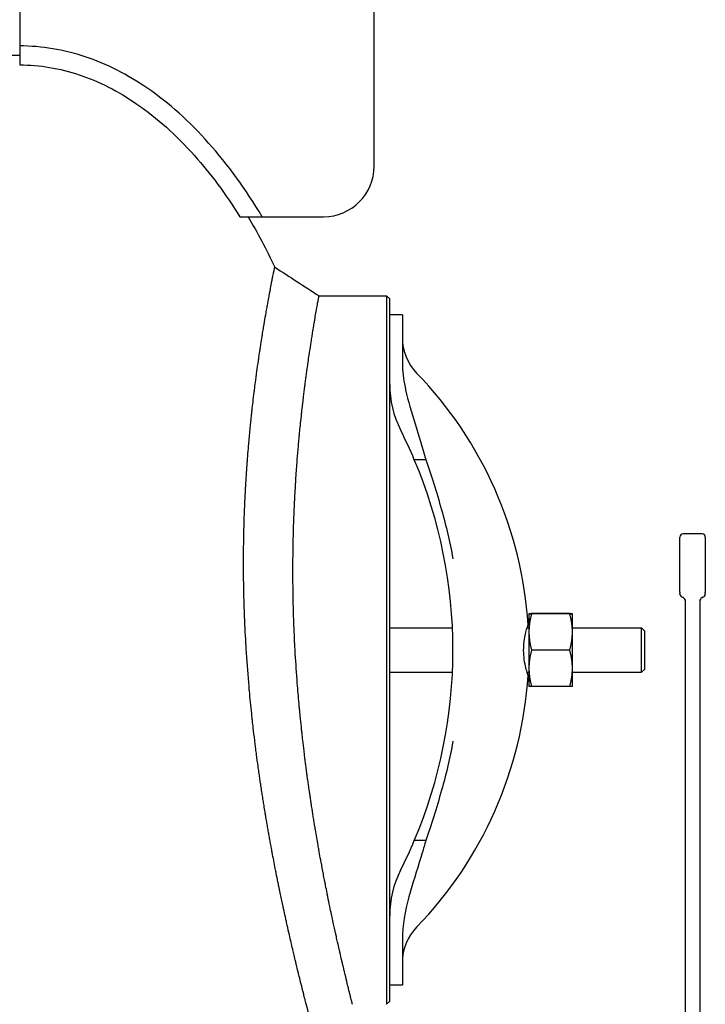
# Model space of a CAD drawing. Header units: inches. Extents: x 18 to 846, y -67 to 561.
# Tile 513 of 656: x 545 to 558, y 100 to 119. Entities that reach past the tile are written whole.
import ezdxf

# ---------------------------------------------------------------- set-up
doc = ezdxf.new("R2010")
doc.units = ezdxf.units.IN
doc.header["$LTSCALE"] = 24
doc.header["$MEASUREMENT"] = 0
doc.layers.add('Visible (ANSI)', color=7, linetype='Continuous', lineweight=30)

msp = doc.modelspace()

# ---------------------------------------------------------------- linework, layer by layer
at = {"layer": 'Visible (ANSI)'}
for p, q in [((544.80343, 124.29286), (544.80343, 118.66786)), ((551.80343, 116.29286), (551.80343, 124.29286)), ((544.80343, 118.66786), (544.80343, 118.29286)), ((544.80343, 118.48036), (543.36358, 118.48036)), ((549.15299, 115.29286), (549.59296, 115.29286)), ((549.59296, 115.29286), (550.80343, 115.29286)), ((550.71457, 113.73037), (552.0477, 113.73037)), ((552.0477, 113.73037), (552.1102, 113.66787)), ((552.0477, 113.73035), (552.0477, 106.73036)), ((552.1102, 113.35535), (552.1102, 113.66785)), ((552.1102, 113.05486), (552.1102, 113.35536)), ((552.3602, 113.35536), (552.1102, 113.35536)), ((552.3602, 113.35536), (552.3602, 113.05486)), ((552.1102, 112.40455), (552.1102, 113.05486)), ((552.3602, 113.05486), (552.3602, 112.43384)), ((552.1102, 106.73036), (552.1102, 112.40452)), ((552.82326, 110.49178), (552.59695, 110.49178)), ((557.84343, 107.87212), (557.84343, 108.96219)), ((558.28093, 109.02469), (557.90593, 109.02469)), ((558.34343, 108.96219), (558.34343, 107.87212)), ((557.84343, 107.87212), (557.84343, 107.84769)), ((557.84343, 107.83467), (557.84343, 107.84769)), ((558.34343, 107.84769), (558.34343, 107.87212)), ((558.34343, 107.84769), (558.34343, 107.83467)), ((557.94343, 107.72804), (557.94343, 95.68037)), ((558.24343, 97.07861), (558.24343, 107.72804)), ((554.8602, 107.44936), (554.8602, 107.08947)), ((555.66733, 107.44963), (554.91207, 107.44963)), ((555.66733, 107.4491), (554.91207, 107.4491)), ((555.7192, 107.08947), (555.7192, 107.44936)), ((552.1102, 107.16786), (553.35028, 107.16786)), ((554.82432, 107.16786), (554.8602, 107.16786)), ((554.8602, 107.08947), (554.8602, 106.37047)), ((555.7192, 107.16786), (557.08589, 107.16786)), ((555.7192, 106.37047), (555.7192, 107.08947)), ((557.08589, 106.29286), (557.08589, 107.16786)), ((557.14145, 107.11231), (557.08589, 107.16786)), ((557.14145, 107.11231), (557.14145, 106.34842)), ((552.0477, 106.73036), (552.0477, 99.73037)), ((552.1102, 101.05619), (552.1102, 106.73036)), ((555.66733, 106.72984), (554.91207, 106.72984)), ((552.1102, 106.29286), (553.35028, 106.29286)), ((554.82432, 106.29286), (554.8602, 106.29286)), ((554.8602, 106.37047), (554.8602, 106.01136)), ((555.7192, 106.01136), (555.7192, 106.37047)), ((555.7192, 106.29286), (557.08589, 106.29286)), ((557.14145, 106.34842), (557.08589, 106.29286)), ((555.66733, 106.0111), (554.91207, 106.0111)), ((552.82326, 102.96895), (552.59695, 102.96895)), ((552.1102, 100.40587), (552.1102, 101.05618)), ((552.3602, 101.02689), (552.3602, 100.40587)), ((552.1102, 100.10536), (552.1102, 100.40587)), ((552.3602, 100.40587), (552.3602, 100.10536)), ((552.1102, 99.79287), (552.1102, 100.10537)), ((552.3602, 100.10536), (552.1102, 100.10536)), ((552.1102, 99.79286), (552.0477, 99.73036))]:
    msp.add_line(p, q, dxfattribs=at)
for centre, radius, start, end in [((550.80343, 116.29286), 1, 270, 0), ((553.3602, 112.89985), 1, 180, 224.117595), ((546.9977, 106.73036), 7.8625, 3.646071, 44.117595), ((554.1102, 111.98036), 2, 180, 206.784996), ((543.7102, 106.73036), 9.65, 22.941059, 26.784996), ((543.7102, 106.73036), 9.65, 337.058941, 22.941059), ((557.90593, 108.96219), 0.0625, 90, 180), ((558.28093, 108.96219), 0.0625, 0, 90), ((557.90593, 107.83467), 0.0625, 180, 258.463041), ((558.28093, 107.83467), 0.0625, 281.536959, 0), ((557.88093, 107.71219), 0.0625, 0, 78.463041), ((558.30593, 107.71219), 0.0625, 101.536959, 180), ((546.9977, 106.73036), 7.8625, 315.882405, 356.353929), ((543.7102, 106.73036), 9.65, 333.215004, 337.058941), ((554.1102, 101.48036), 2, 153.215004, 180), ((553.3602, 100.56088), 1, 135.882405, 180)]:
    msp.add_arc(centre, radius, start, end, dxfattribs=at)
for points, knots in [([(549.59296, 115.29286), (549.26753, 115.83566), (548.91348, 116.32399), (548.15669, 117.17454), (547.75388, 117.53683), (547.33157, 117.8281), (546.93547, 118.1013), (546.52205, 118.31197), (545.67361, 118.59541), (545.23863, 118.66786), (544.80343, 118.66786)], [2.418227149, 2.418227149, 2.418227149, 2.418227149, 2.604857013, 2.604857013, 2.791486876, 2.791486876, 2.791486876, 2.966539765, 2.966539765, 3.141592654, 3.141592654, 3.141592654, 3.141592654]), ([(544.80343, 118.29286), (545.1973, 118.29286), (545.59116, 118.22758), (546.36686, 117.96844), (546.74868, 117.77459), (547.11866, 117.5194), (547.5131, 117.24735), (547.89406, 116.90557), (548.57103, 116.14473), (548.87172, 115.74055), (549.15299, 115.29286)], [-3.141592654, -3.141592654, -3.141592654, -3.141592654, -2.966539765, -2.966539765, -2.791486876, -2.791486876, -2.791486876, -2.604857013, -2.604857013, -2.441381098, -2.441381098, -2.441381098, -2.441381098]), ([(549.27871, 106.73036), (549.26684, 106.91985), (549.25683, 107.11041), (549.24882, 107.29943), (549.24826, 107.31274), (549.24771, 107.32603), (549.24716, 107.33932), (549.24686, 107.34665), (549.24657, 107.35397), (549.24627, 107.3613), (549.23868, 107.5505), (549.23309, 107.73839), (549.22943, 107.92457), (549.22931, 107.93064), (549.2292, 107.93672), (549.22908, 107.94279), (549.22868, 107.96406), (549.2283, 107.98531), (549.22795, 108.00654), (549.22669, 108.08257), (549.22575, 108.15833), (549.22513, 108.23375), (549.22511, 108.23611), (549.22509, 108.23847), (549.22507, 108.24083), (549.224, 108.3751), (549.22394, 108.50796), (549.22484, 108.63918), (549.22526, 108.70191), (549.22591, 108.76433), (549.22676, 108.82639), (549.22681, 108.83038), (549.22687, 108.83437), (549.22693, 108.83836), (549.22824, 108.93068), (549.23001, 109.02222), (549.23223, 109.11283), (549.23239, 109.11953), (549.23256, 109.12622), (549.23273, 109.13291), (549.23372, 109.17238), (549.2348, 109.21168), (549.23596, 109.25079), (549.24017, 109.39325), (549.24545, 109.53332), (549.25165, 109.67048), (549.25217, 109.68189), (549.25269, 109.69327), (549.25322, 109.70463), (549.25524, 109.74811), (549.25735, 109.79129), (549.25955, 109.83416), (549.26139, 109.86989), (549.26328, 109.90545), (549.26524, 109.94084), (549.26597, 109.95413), (549.26672, 109.96739), (549.26747, 109.98063), (549.27534, 110.11928), (549.28412, 110.25504), (549.29357, 110.38676), (549.29539, 110.41216), (549.29724, 110.43747), (549.29912, 110.46268), (549.30029, 110.47842), (549.30147, 110.49411), (549.30267, 110.50976), (549.30792, 110.57858), (549.31336, 110.64659), (549.31897, 110.71354), (549.32035, 110.7301), (549.32175, 110.74659), (549.32315, 110.76301), (549.32722, 110.81052), (549.33135, 110.85745), (549.33555, 110.90371), (549.34445, 111.00197), (549.35379, 111.09914), (549.36335, 111.19372), (549.36508, 111.21085), (549.36682, 111.22789), (549.36856, 111.24484), (549.3734, 111.29185), (549.37828, 111.33814), (549.38317, 111.38351), (549.38458, 111.39655), (549.38599, 111.40957), (549.38741, 111.42258), (549.38926, 111.43944), (549.39111, 111.45628), (549.39297, 111.47306), (549.39892, 111.52659), (549.40496, 111.57965), (549.41105, 111.63183), (549.41878, 111.69817), (549.42659, 111.7631), (549.43434, 111.82587), (549.43561, 111.8362), (549.43689, 111.84651), (549.43817, 111.85681), (549.44017, 111.87289), (549.44218, 111.88893), (549.4442, 111.90492), (549.45089, 111.95795), (549.45765, 112.01041), (549.46442, 112.06184), (549.46647, 112.07741), (549.46852, 112.09288), (549.47056, 112.10825), (549.47609, 112.14976), (549.4816, 112.19049), (549.48706, 112.23023), (549.49716, 112.3038), (549.50743, 112.37654), (549.51761, 112.44694), (549.51962, 112.46085), (549.52163, 112.47468), (549.52363, 112.4884), (549.52899, 112.52511), (549.53432, 112.5611), (549.53956, 112.59617), (549.54109, 112.60639), (549.54262, 112.61658), (549.54415, 112.62675), (549.54609, 112.63961), (549.54803, 112.65243), (549.54997, 112.6652), (549.55553, 112.70181), (549.56109, 112.73797), (549.56661, 112.77347), (549.57469, 112.82544), (549.58267, 112.87597), (549.59045, 112.92445), (549.59239, 112.93655), (549.59433, 112.94859), (549.59626, 112.96057), (549.59801, 112.97143), (549.59977, 112.98223), (549.60151, 112.99298), (549.60823, 113.03431), (549.6149, 113.07481), (549.62148, 113.11433), (549.62312, 113.12419), (549.62476, 113.134), (549.62639, 113.14373), (549.62676, 113.14593), (549.62712, 113.14813), (549.62749, 113.15032), (549.63121, 113.1725), (549.63489, 113.19431), (549.63852, 113.21571), (549.64911, 113.2781), (549.65943, 113.33781), (549.6694, 113.39469), (549.67076, 113.40247), (549.67212, 113.41021), (549.67347, 113.41788), (549.67665, 113.43592), (549.67979, 113.45366), (549.68289, 113.47111), (549.6859, 113.48804), (549.68887, 113.5047), (549.69181, 113.52111), (549.69303, 113.52789), (549.69424, 113.53463), (549.69544, 113.54132), (549.70496, 113.59424), (549.7141, 113.64433), (549.72281, 113.69151), (549.72624, 113.71011), (549.7296, 113.72827), (549.7329, 113.746), (549.73382, 113.75093), (549.73473, 113.75583), (549.73564, 113.7607), (549.74107, 113.78978), (549.74631, 113.81766), (549.75135, 113.84432), (549.75212, 113.84842), (549.75289, 113.85249), (549.75366, 113.85652), (549.75499, 113.86356), (549.75631, 113.8705), (549.75761, 113.87736), (549.76701, 113.92678), (549.77567, 113.9718), (549.78356, 114.0124), (549.78406, 114.01502), (549.78457, 114.01761), (549.78507, 114.02019), (549.78564, 114.02314), (549.78621, 114.02607), (549.78678, 114.02897), (549.79041, 114.04764), (549.79387, 114.06533), (549.79715, 114.08204), (549.79754, 114.08403), (549.79792, 114.086), (549.79831, 114.08796), (549.80246, 114.10912), (549.80632, 114.12866), (549.80987, 114.1466), (549.81317, 114.16324), (549.8162, 114.1785), (549.81897, 114.19237), (549.81916, 114.19335), (549.81936, 114.19433), (549.81955, 114.19529), (549.82214, 114.20826), (549.82448, 114.21998), (549.82658, 114.23047), (549.82675, 114.2313), (549.82692, 114.23213), (549.82708, 114.23295), (549.8272, 114.23356), (549.82732, 114.23416), (549.82744, 114.23475), (549.83151, 114.25501), (549.83461, 114.27037), (549.83672, 114.28084), (549.83699, 114.28219), (549.83725, 114.28346), (549.83749, 114.28465), (549.83751, 114.28477), (549.83754, 114.28489), (549.83756, 114.28501), (549.8386, 114.29015), (549.83933, 114.29373), (549.83973, 114.29574), (549.83973, 114.29575), (549.83974, 114.29577), (549.83974, 114.29578), (549.83999, 114.29703), (549.84012, 114.29766), (549.84012, 114.29766), (549.84012, 114.29766), (549.84012, 114.29766), (549.84012, 114.29766)], [0.713770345, 0.713770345, 0.713770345, 0.713770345, 0.723953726, 0.723953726, 0.723953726, 0.724670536, 0.724670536, 0.724670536, 0.725065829, 0.725065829, 0.725065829, 0.735280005, 0.735280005, 0.735280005, 0.73561331, 0.73561331, 0.73561331, 0.736781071, 0.736781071, 0.736781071, 0.740963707, 0.740963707, 0.740963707, 0.7410946, 0.7410946, 0.7410946, 0.748544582, 0.748544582, 0.748544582, 0.752105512, 0.752105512, 0.752105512, 0.752334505, 0.752334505, 0.752334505, 0.757635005, 0.757635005, 0.757635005, 0.758026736, 0.758026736, 0.758026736, 0.760339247, 0.760339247, 0.760339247, 0.768763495, 0.768763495, 0.768763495, 0.769463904, 0.769463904, 0.769463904, 0.772143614, 0.772143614, 0.772143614, 0.77437648, 0.77437648, 0.77437648, 0.775215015, 0.775215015, 0.775215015, 0.783997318, 0.783997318, 0.783997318, 0.785690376, 0.785690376, 0.785690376, 0.786746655, 0.786746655, 0.786746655, 0.791390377, 0.791390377, 0.791390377, 0.792538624, 0.792538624, 0.792538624, 0.795860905, 0.795860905, 0.795860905, 0.802916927, 0.802916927, 0.802916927, 0.804194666, 0.804194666, 0.804194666, 0.807738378, 0.807738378, 0.807738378, 0.808756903, 0.808756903, 0.808756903, 0.810077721, 0.810077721, 0.810077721, 0.814289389, 0.814289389, 0.814289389, 0.819643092, 0.819643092, 0.819643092, 0.820523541, 0.820523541, 0.820523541, 0.821898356, 0.821898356, 0.821898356, 0.826456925, 0.826456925, 0.826456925, 0.82783697, 0.82783697, 0.82783697, 0.831564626, 0.831564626, 0.831564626, 0.838466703, 0.838466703, 0.838466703, 0.839830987, 0.839830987, 0.839830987, 0.843480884, 0.843480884, 0.843480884, 0.844543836, 0.844543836, 0.844543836, 0.845889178, 0.845889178, 0.845889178, 0.849746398, 0.849746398, 0.849746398, 0.85539408, 0.85539408, 0.85539408, 0.85680352, 0.85680352, 0.85680352, 0.858081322, 0.858081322, 0.858081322, 0.862993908, 0.862993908, 0.862993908, 0.864220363, 0.864220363, 0.864220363, 0.864497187, 0.864497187, 0.864497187, 0.867299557, 0.867299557, 0.867299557, 0.875469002, 0.875469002, 0.875469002, 0.876587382, 0.876587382, 0.876587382, 0.879214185, 0.879214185, 0.879214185, 0.881763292, 0.881763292, 0.881763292, 0.882817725, 0.882817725, 0.882817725, 0.891152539, 0.891152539, 0.891152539, 0.894436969, 0.894436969, 0.894436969, 0.895351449, 0.895351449, 0.895351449, 0.90081404, 0.90081404, 0.90081404, 0.901653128, 0.901653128, 0.901653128, 0.903114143, 0.903114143, 0.903114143, 0.913641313, 0.913641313, 0.913641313, 0.9143192, 0.9143192, 0.9143192, 0.915095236, 0.915095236, 0.915095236, 0.920086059, 0.920086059, 0.920086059, 0.920679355, 0.920679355, 0.920679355, 0.927089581, 0.927089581, 0.927089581, 0.933036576, 0.933036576, 0.933036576, 0.933456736, 0.933456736, 0.933456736, 0.939090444, 0.939090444, 0.939090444, 0.939539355, 0.939539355, 0.939539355, 0.939870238, 0.939870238, 0.939870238, 0.951116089, 0.951116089, 0.951116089, 0.952569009, 0.952569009, 0.952569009, 0.952717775, 0.952717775, 0.952717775, 0.959065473, 0.959065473, 0.959065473, 0.959112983, 0.959112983, 0.959112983, 0.963109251, 0.963109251, 0.963109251, 0.963123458, 0.963123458, 0.963123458, 0.963123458]), ([(550.24272, 106.73036), (550.24176, 106.7479), (550.24081, 106.76545), (550.23988, 106.783), (550.23101, 106.94988), (550.22358, 107.11702), (550.21765, 107.28248), (550.21723, 107.29412), (550.21682, 107.30576), (550.21642, 107.31739), (550.2162, 107.3238), (550.21598, 107.33021), (550.21576, 107.33662), (550.21015, 107.50219), (550.20599, 107.66733), (550.20329, 107.83016), (550.20321, 107.83547), (550.20312, 107.84079), (550.20303, 107.8461), (550.20274, 107.8647), (550.20246, 107.88327), (550.2022, 107.90182), (550.20127, 107.96826), (550.20057, 108.03473), (550.20011, 108.101), (550.20009, 108.10307), (550.20008, 108.10515), (550.20006, 108.10722), (550.19927, 108.22524), (550.19923, 108.34262), (550.19989, 108.4582), (550.20021, 108.51345), (550.20069, 108.56859), (550.20133, 108.62354), (550.20137, 108.62708), (550.20141, 108.63061), (550.20145, 108.63414), (550.20244, 108.71589), (550.20378, 108.79726), (550.20544, 108.87769), (550.20557, 108.88363), (550.20569, 108.88957), (550.20582, 108.89551), (550.20657, 108.93053), (550.20738, 108.96538), (550.20825, 109.00002), (550.21142, 109.12621), (550.21544, 109.25185), (550.22018, 109.37501), (550.22057, 109.38525), (550.22097, 109.39547), (550.22138, 109.40567), (550.22292, 109.44471), (550.22454, 109.48349), (550.22622, 109.52195), (550.22763, 109.55399), (550.22908, 109.58596), (550.23058, 109.61784), (550.23115, 109.6298), (550.23172, 109.64176), (550.2323, 109.6537), (550.23836, 109.77874), (550.24518, 109.90201), (550.25255, 110.02188), (550.25398, 110.04499), (550.25542, 110.06803), (550.25689, 110.09099), (550.25781, 110.10532), (550.25874, 110.11962), (550.25967, 110.13389), (550.26378, 110.19661), (550.26806, 110.25872), (550.27248, 110.32007), (550.27357, 110.33523), (550.27468, 110.35036), (550.27579, 110.36543), (550.279, 110.40904), (550.28229, 110.45223), (550.28563, 110.49496), (550.29273, 110.58571), (550.30018, 110.67531), (550.30783, 110.76272), (550.30922, 110.77855), (550.31061, 110.79432), (550.31201, 110.81001), (550.3159, 110.85356), (550.31984, 110.89658), (550.32381, 110.93897), (550.32495, 110.95116), (550.3261, 110.96332), (550.32726, 110.97546), (550.32875, 110.9912), (550.33026, 111.00691), (550.33177, 111.02256), (550.33659, 111.07249), (550.3415, 111.12193), (550.34645, 111.17065), (550.35275, 111.23259), (550.35913, 111.29337), (550.36552, 111.35258), (550.36657, 111.36231), (550.36763, 111.37203), (550.36868, 111.38174), (550.37033, 111.39689), (550.37199, 111.412), (550.37366, 111.42706), (550.37917, 111.47698), (550.38475, 111.52633), (550.39035, 111.57481), (550.39204, 111.58949), (550.39374, 111.60408), (550.39543, 111.61859), (550.40002, 111.65779), (550.4046, 111.69634), (550.40917, 111.73411), (550.41762, 111.80405), (550.4262, 111.873), (550.43474, 111.9399), (550.43643, 111.95313), (550.43811, 111.96627), (550.4398, 111.97933), (550.4443, 112.01427), (550.44879, 112.04859), (550.45324, 112.08216), (550.45453, 112.09194), (550.45583, 112.10169), (550.45712, 112.11142), (550.45876, 112.12373), (550.46041, 112.13599), (550.46205, 112.1482), (550.46676, 112.1832), (550.47147, 112.21776), (550.47615, 112.25172), (550.48301, 112.30143), (550.48981, 112.34984), (550.49646, 112.3965), (550.49812, 112.40815), (550.49978, 112.41973), (550.50144, 112.43126), (550.50294, 112.4417), (550.50444, 112.45209), (550.50593, 112.46243), (550.51169, 112.50219), (550.5174, 112.54114), (550.52305, 112.57918), (550.52446, 112.58867), (550.52586, 112.59811), (550.52726, 112.60749), (550.52758, 112.60961), (550.5279, 112.61172), (550.52821, 112.61383), (550.53141, 112.63521), (550.53458, 112.65628), (550.53772, 112.67698), (550.54687, 112.73732), (550.55579, 112.795), (550.56443, 112.85004), (550.56561, 112.85757), (550.56679, 112.86506), (550.56796, 112.87249), (550.57072, 112.88996), (550.57344, 112.90715), (550.57614, 112.92407), (550.57876, 112.94049), (550.58135, 112.95666), (550.58391, 112.97258), (550.58497, 112.97916), (550.58602, 112.9857), (550.58707, 112.9922), (550.59536, 113.04356), (550.60334, 113.09221), (550.61096, 113.13813), (550.61397, 113.15622), (550.61692, 113.1739), (550.61981, 113.19116), (550.62061, 113.19596), (550.62141, 113.20074), (550.62221, 113.20548), (550.62697, 113.23379), (550.63157, 113.26096), (550.636, 113.28695), (550.63669, 113.29095), (550.63736, 113.29491), (550.63804, 113.29885), (550.63921, 113.30571), (550.64037, 113.31248), (550.64151, 113.31918), (550.64978, 113.36739), (550.65743, 113.41136), (550.66439, 113.45104), (550.66484, 113.45359), (550.66529, 113.45613), (550.66573, 113.45865), (550.66623, 113.46153), (550.66674, 113.46439), (550.66724, 113.46723), (550.67045, 113.48548), (550.67351, 113.50278), (550.67641, 113.51913), (550.67676, 113.52108), (550.6771, 113.52301), (550.67744, 113.52492), (550.68112, 113.54563), (550.68454, 113.56477), (550.68768, 113.58231), (550.6906, 113.59859), (550.6933, 113.61354), (550.69576, 113.62714), (550.69593, 113.6281), (550.6961, 113.62906), (550.69627, 113.63), (550.69857, 113.64271), (550.70066, 113.6542), (550.70252, 113.66447), (550.70267, 113.66529), (550.70282, 113.6661), (550.70297, 113.66691), (550.70307, 113.6675), (550.70318, 113.66809), (550.70329, 113.66867), (550.7069, 113.68852), (550.70966, 113.70361), (550.71154, 113.71386), (550.71178, 113.71519), (550.71201, 113.71643), (550.71222, 113.7176), (550.71225, 113.71772), (550.71227, 113.71784), (550.71229, 113.71796), (550.71321, 113.72299), (550.71386, 113.72652), (550.71422, 113.72849), (550.71422, 113.7285), (550.71423, 113.72852), (550.71423, 113.72853), (550.71446, 113.72976), (550.71457, 113.73037), (550.71457, 113.73037)], [0.712699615, 0.712699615, 0.712699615, 0.712699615, 0.713770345, 0.713770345, 0.713770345, 0.723953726, 0.723953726, 0.723953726, 0.724670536, 0.724670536, 0.724670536, 0.725065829, 0.725065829, 0.725065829, 0.735280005, 0.735280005, 0.735280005, 0.73561331, 0.73561331, 0.73561331, 0.736781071, 0.736781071, 0.736781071, 0.740963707, 0.740963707, 0.740963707, 0.7410946, 0.7410946, 0.7410946, 0.748544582, 0.748544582, 0.748544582, 0.752105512, 0.752105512, 0.752105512, 0.752334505, 0.752334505, 0.752334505, 0.757635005, 0.757635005, 0.757635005, 0.758026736, 0.758026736, 0.758026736, 0.760339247, 0.760339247, 0.760339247, 0.768763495, 0.768763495, 0.768763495, 0.769463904, 0.769463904, 0.769463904, 0.772143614, 0.772143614, 0.772143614, 0.77437648, 0.77437648, 0.77437648, 0.775215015, 0.775215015, 0.775215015, 0.783997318, 0.783997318, 0.783997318, 0.785690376, 0.785690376, 0.785690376, 0.786746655, 0.786746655, 0.786746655, 0.791390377, 0.791390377, 0.791390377, 0.792538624, 0.792538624, 0.792538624, 0.795860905, 0.795860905, 0.795860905, 0.802916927, 0.802916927, 0.802916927, 0.804194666, 0.804194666, 0.804194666, 0.807738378, 0.807738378, 0.807738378, 0.808756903, 0.808756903, 0.808756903, 0.810077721, 0.810077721, 0.810077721, 0.814289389, 0.814289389, 0.814289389, 0.819643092, 0.819643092, 0.819643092, 0.820523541, 0.820523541, 0.820523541, 0.821898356, 0.821898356, 0.821898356, 0.826456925, 0.826456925, 0.826456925, 0.82783697, 0.82783697, 0.82783697, 0.831564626, 0.831564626, 0.831564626, 0.838466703, 0.838466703, 0.838466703, 0.839830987, 0.839830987, 0.839830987, 0.843480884, 0.843480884, 0.843480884, 0.844543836, 0.844543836, 0.844543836, 0.845889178, 0.845889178, 0.845889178, 0.849746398, 0.849746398, 0.849746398, 0.85539408, 0.85539408, 0.85539408, 0.85680352, 0.85680352, 0.85680352, 0.858081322, 0.858081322, 0.858081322, 0.862993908, 0.862993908, 0.862993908, 0.864220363, 0.864220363, 0.864220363, 0.864497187, 0.864497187, 0.864497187, 0.867299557, 0.867299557, 0.867299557, 0.875469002, 0.875469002, 0.875469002, 0.876587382, 0.876587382, 0.876587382, 0.879214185, 0.879214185, 0.879214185, 0.881763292, 0.881763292, 0.881763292, 0.882817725, 0.882817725, 0.882817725, 0.891152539, 0.891152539, 0.891152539, 0.894436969, 0.894436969, 0.894436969, 0.895351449, 0.895351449, 0.895351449, 0.90081404, 0.90081404, 0.90081404, 0.901653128, 0.901653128, 0.901653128, 0.903114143, 0.903114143, 0.903114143, 0.913641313, 0.913641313, 0.913641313, 0.9143192, 0.9143192, 0.9143192, 0.915095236, 0.915095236, 0.915095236, 0.920086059, 0.920086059, 0.920086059, 0.920679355, 0.920679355, 0.920679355, 0.927089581, 0.927089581, 0.927089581, 0.933036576, 0.933036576, 0.933036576, 0.933456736, 0.933456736, 0.933456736, 0.939090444, 0.939090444, 0.939090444, 0.939539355, 0.939539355, 0.939539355, 0.939870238, 0.939870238, 0.939870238, 0.951116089, 0.951116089, 0.951116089, 0.952569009, 0.952569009, 0.952569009, 0.952717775, 0.952717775, 0.952717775, 0.959065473, 0.959065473, 0.959065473, 0.959112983, 0.959112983, 0.959112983, 0.963109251, 0.963109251, 0.963109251, 0.963109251]), ([(552.36206, 112.34304), (552.36874, 112.18481), (552.39289, 112.02682), (552.51918, 111.43573), (552.69406, 110.97563), (552.82326, 110.49178)], [0.22095063, 0.22095063, 0.22095063, 0.22095063, 1.42788574, 1.42788574, 4.83429174, 4.83429174, 4.83429174, 4.83429174]), ([(552.82326, 110.49178), (552.9262, 110.18935), (553.03462, 109.86122), (553.22397, 109.18016), (553.29855, 108.8638), (553.35918, 108.5369), (553.35969, 108.53415), (553.3602, 108.53141)], [4.3503467, 4.3503467, 4.3503467, 4.3503467, 6.19831428, 6.19831428, 7.82646566, 7.82646566, 7.84026303, 7.84026303, 7.84026303, 7.84026303]), ([(554.84429, 106.23036), (554.84429, 106.23036), (554.84391, 106.23148), (554.8421, 106.23688), (554.84029, 106.24229), (554.83295, 106.26478), (554.82554, 106.28793), (554.80641, 106.35475), (554.79429, 106.40119), (554.77295, 106.50868), (554.76398, 106.56904), (554.75504, 106.69293), (554.75471, 106.75441), (554.76223, 106.87455), (554.76985, 106.9316), (554.78835, 107.03255), (554.79887, 107.07638), (554.81655, 107.14231), (554.8239, 107.16681), (554.83473, 107.20156), (554.83862, 107.21336), (554.84257, 107.22526), (554.84354, 107.22815), (554.84419, 107.23007), (554.84429, 107.23036), (554.84429, 107.23036)], [-6.04804852, -6.04804852, -6.04804852, -6.04804852, -5.9009195, -5.9009195, -5.6915643, -5.6915643, -5.27828854, -5.27828854, -4.78026163, -4.78026163, -4.28262045, -4.28262045, -3.81544401, -3.81544401, -3.35217215, -3.35217215, -2.91184865, -2.91184865, -2.55968512, -2.55968512, -2.26519631, -2.26519631, -2.09159244, -2.09159244, -2.01662525, -2.01662525, -2.01662525, -2.01662525]), ([(550.61239, 99.16307), (550.61239, 99.16307), (550.61238, 99.16312), (550.61235, 99.16321), (550.61232, 99.16334), (550.61226, 99.16356), (550.61218, 99.16386), (550.61218, 99.16387), (550.61218, 99.16388), (550.61217, 99.16389), (550.61146, 99.16654), (550.60901, 99.17565), (550.60482, 99.19127), (550.60474, 99.19158), (550.60466, 99.19189), (550.60457, 99.1922), (550.60248, 99.19999), (550.59998, 99.20935), (550.59705, 99.22027), (550.59689, 99.2209), (550.59672, 99.22153), (550.59654, 99.22217), (550.59054, 99.24459), (550.58285, 99.27339), (550.57351, 99.30853), (550.57307, 99.31017), (550.57263, 99.31183), (550.57218, 99.3135), (550.57075, 99.3189), (550.56928, 99.32444), (550.56777, 99.33012), (550.5646, 99.34203), (550.56127, 99.3546), (550.55777, 99.36782), (550.55716, 99.37012), (550.55655, 99.37244), (550.55593, 99.37478), (550.54505, 99.41587), (550.53261, 99.46308), (550.51864, 99.51642), (550.5176, 99.52037), (550.51656, 99.52435), (550.51551, 99.52836), (550.51104, 99.54545), (550.50641, 99.56316), (550.50164, 99.58147), (550.49957, 99.5894), (550.49748, 99.59745), (550.49535, 99.60561), (550.49407, 99.61055), (550.49278, 99.61552), (550.49147, 99.62054), (550.47624, 99.67915), (550.45964, 99.74342), (550.44176, 99.81326), (550.44143, 99.81457), (550.44109, 99.81589), (550.44076, 99.8172), (550.43922, 99.8232), (550.43767, 99.82925), (550.43612, 99.83534), (550.4282, 99.86631), (550.42002, 99.89842), (550.41159, 99.93169), (550.4094, 99.94032), (550.40719, 99.94903), (550.40497, 99.95782), (550.39896, 99.98158), (550.39282, 100.00591), (550.38656, 100.0308), (550.38528, 100.03589), (550.38399, 100.041), (550.38271, 100.04613), (550.36952, 100.09863), (550.3558, 100.15358), (550.34158, 100.21095), (550.33871, 100.22253), (550.33582, 100.23421), (550.33291, 100.24599), (550.32274, 100.28719), (550.31232, 100.32958), (550.30167, 100.37316), (550.29843, 100.38644), (550.29516, 100.39984), (550.29187, 100.41334), (550.28267, 100.45116), (550.2733, 100.48983), (550.26378, 100.52933), (550.25753, 100.55526), (550.25122, 100.58154), (550.24485, 100.60818), (550.23536, 100.64787), (550.22569, 100.68849), (550.21586, 100.73005), (550.21178, 100.74729), (550.20768, 100.76469), (550.20354, 100.78226), (550.19258, 100.82886), (550.18142, 100.87658), (550.17008, 100.92541), (550.16563, 100.94461), (550.16114, 100.96397), (550.15664, 100.98351), (550.14437, 101.03664), (550.13192, 101.09102), (550.1193, 101.14662), (550.10436, 101.21241), (550.08918, 101.27991), (550.07381, 101.34905), (550.06869, 101.37209), (550.06354, 101.39532), (550.05838, 101.41873), (550.04696, 101.47045), (550.03545, 101.52305), (550.02387, 101.57645), (550.01843, 101.60155), (550.01296, 101.62684), (550.00749, 101.6523), (550.00544, 101.66183), (550.00339, 101.67138), (550.00134, 101.68096), (550.00066, 101.6841), (549.99999, 101.68724), (549.99932, 101.69039), (549.99086, 101.72986), (549.98235, 101.76991), (549.97377, 101.81051), (549.95656, 101.89201), (549.93912, 101.97576), (549.92153, 102.06162), (549.91553, 102.09092), (549.90951, 102.12046), (549.90347, 102.15024), (549.89214, 102.20615), (549.88076, 102.26291), (549.86934, 102.32048), (549.86684, 102.33311), (549.86433, 102.34578), (549.86182, 102.35849), (549.85818, 102.37694), (549.85454, 102.39547), (549.8509, 102.41408), (549.83046, 102.51844), (549.80996, 102.6253), (549.78951, 102.73438), (549.7833, 102.76753), (549.77709, 102.80089), (549.7709, 102.83445), (549.768, 102.85015), (549.7651, 102.86589), (549.7622, 102.88167), (549.75599, 102.91557), (549.74978, 102.94966), (549.74359, 102.98393), (549.73745, 103.01794), (549.73132, 103.05214), (549.72521, 103.08651), (549.71952, 103.11851), (549.71382, 103.15077), (549.70813, 103.18327), (549.70195, 103.21857), (549.69577, 103.25416), (549.68959, 103.29004), (549.68682, 103.30615), (549.68405, 103.32231), (549.68128, 103.33853), (549.67517, 103.37427), (549.66908, 103.41029), (549.663, 103.44655), (549.65832, 103.47441), (549.65366, 103.50241), (549.64901, 103.53054), (549.64205, 103.57266), (549.63511, 103.61508), (549.6282, 103.6578), (549.6224, 103.6937), (549.61662, 103.72981), (549.61086, 103.76611), (549.60797, 103.78436), (549.60509, 103.80266), (549.60221, 103.821), (549.59659, 103.85683), (549.59099, 103.89283), (549.58543, 103.92901), (549.57911, 103.97011), (549.57284, 104.01143), (549.56661, 104.05295), (549.56161, 104.08627), (549.55664, 104.11972), (549.5517, 104.15329), (549.54646, 104.18893), (549.54126, 104.22472), (549.53609, 104.26063), (549.53314, 104.28117), (549.5302, 104.30176), (549.52727, 104.32238), (549.52223, 104.35786), (549.51724, 104.39345), (549.51229, 104.42916), (549.50142, 104.50752), (549.49077, 104.58641), (549.48035, 104.66574), (549.47574, 104.7008), (549.47118, 104.73594), (549.46667, 104.77116), (549.46595, 104.77678), (549.46524, 104.7824), (549.46452, 104.78802), (549.46234, 104.80515), (549.46016, 104.82232), (549.45799, 104.83954), (549.45361, 104.87431), (549.44927, 104.90928), (549.44496, 104.94442), (549.43486, 105.02686), (549.42495, 105.1103), (549.41529, 105.19464), (549.41387, 105.20704), (549.41246, 105.21947), (549.41105, 105.23191), (549.40867, 105.25285), (549.40632, 105.27384), (549.40397, 105.29488), (549.40098, 105.3218), (549.39801, 105.3488), (549.39507, 105.37585), (549.3916, 105.40777), (549.38817, 105.43977), (549.38479, 105.47184), (549.36894, 105.62212), (549.35404, 105.77393), (549.34025, 105.92655), (549.3378, 105.9537), (549.33538, 105.98087), (549.333, 106.00806), (549.31371, 106.22827), (549.29679, 106.44987), (549.28251, 106.67057), (549.28122, 106.69051), (549.27995, 106.71044), (549.27871, 106.73036)], [0.46298889, 0.46298889, 0.46298889, 0.46298889, 0.464113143, 0.464113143, 0.464113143, 0.465613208, 0.465613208, 0.465613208, 0.465654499, 0.465654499, 0.465654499, 0.478602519, 0.478602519, 0.478602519, 0.478855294, 0.478855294, 0.478855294, 0.485209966, 0.485209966, 0.485209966, 0.485576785, 0.485576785, 0.485576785, 0.498408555, 0.498408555, 0.498408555, 0.499008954, 0.499008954, 0.499008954, 0.50094645, 0.50094645, 0.50094645, 0.505007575, 0.505007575, 0.505007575, 0.505714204, 0.505714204, 0.505714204, 0.518120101, 0.518120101, 0.518120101, 0.519037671, 0.519037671, 0.519037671, 0.522947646, 0.522947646, 0.522947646, 0.52464227, 0.52464227, 0.52464227, 0.52566643, 0.52566643, 0.52566643, 0.537633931, 0.537633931, 0.537633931, 0.537858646, 0.537858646, 0.537858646, 0.538884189, 0.538884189, 0.538884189, 0.544096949, 0.544096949, 0.544096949, 0.545450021, 0.545450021, 0.545450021, 0.549108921, 0.549108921, 0.549108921, 0.549856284, 0.549856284, 0.549856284, 0.557503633, 0.557503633, 0.557503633, 0.559047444, 0.559047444, 0.559047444, 0.564448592, 0.564448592, 0.564448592, 0.566095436, 0.566095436, 0.566095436, 0.570707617, 0.570707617, 0.570707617, 0.573735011, 0.573735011, 0.573735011, 0.578244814, 0.578244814, 0.578244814, 0.580115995, 0.580115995, 0.580115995, 0.585081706, 0.585081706, 0.585081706, 0.587033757, 0.587033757, 0.587033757, 0.59234267, 0.59234267, 0.59234267, 0.598624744, 0.598624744, 0.598624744, 0.600718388, 0.600718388, 0.600718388, 0.605344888, 0.605344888, 0.605344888, 0.607520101, 0.607520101, 0.607520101, 0.608334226, 0.608334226, 0.608334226, 0.608601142, 0.608601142, 0.608601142, 0.611951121, 0.611951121, 0.611951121, 0.618675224, 0.618675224, 0.618675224, 0.620969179, 0.620969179, 0.620969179, 0.625275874, 0.625275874, 0.625275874, 0.626220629, 0.626220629, 0.626220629, 0.627592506, 0.627592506, 0.627592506, 0.635284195, 0.635284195, 0.635284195, 0.637621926, 0.637621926, 0.637621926, 0.638715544, 0.638715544, 0.638715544, 0.641064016, 0.641064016, 0.641064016, 0.643394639, 0.643394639, 0.643394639, 0.645564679, 0.645564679, 0.645564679, 0.647920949, 0.647920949, 0.647920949, 0.648978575, 0.648978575, 0.648978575, 0.651308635, 0.651308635, 0.651308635, 0.653098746, 0.653098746, 0.653098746, 0.655778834, 0.655778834, 0.655778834, 0.658031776, 0.658031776, 0.658031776, 0.659164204, 0.659164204, 0.659164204, 0.661376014, 0.661376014, 0.661376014, 0.663888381, 0.663888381, 0.663888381, 0.665904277, 0.665904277, 0.665904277, 0.668044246, 0.668044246, 0.668044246, 0.669268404, 0.669268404, 0.669268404, 0.671373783, 0.671373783, 0.671373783, 0.675994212, 0.675994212, 0.675994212, 0.678036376, 0.678036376, 0.678036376, 0.678362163, 0.678362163, 0.678362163, 0.679354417, 0.679354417, 0.679354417, 0.681358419, 0.681358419, 0.681358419, 0.686058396, 0.686058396, 0.686058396, 0.686749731, 0.686749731, 0.686749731, 0.687912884, 0.687912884, 0.687912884, 0.689400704, 0.689400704, 0.689400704, 0.691156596, 0.691156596, 0.691156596, 0.699384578, 0.699384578, 0.699384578, 0.70084809, 0.70084809, 0.70084809, 0.712699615, 0.712699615, 0.712699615, 0.713770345, 0.713770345, 0.713770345, 0.713770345]), ([(551.37504, 99.73036), (551.37504, 99.73036), (551.37503, 99.73041), (551.375, 99.73051), (551.37497, 99.73063), (551.37492, 99.73085), (551.37484, 99.73114), (551.37484, 99.73115), (551.37484, 99.73116), (551.37484, 99.73117), (551.37418, 99.73378), (551.37191, 99.74275), (551.36804, 99.75814), (551.36796, 99.75844), (551.36788, 99.75874), (551.36781, 99.75905), (551.36587, 99.76673), (551.36355, 99.77595), (551.36085, 99.78672), (551.36069, 99.78734), (551.36053, 99.78796), (551.36037, 99.7886), (551.35482, 99.8107), (551.34769, 99.83913), (551.33906, 99.87373), (551.33866, 99.87535), (551.33825, 99.87699), (551.33784, 99.87863), (551.33651, 99.88395), (551.33516, 99.8894), (551.33376, 99.89499), (551.33084, 99.90672), (551.32777, 99.91908), (551.32454, 99.93209), (551.32398, 99.93435), (551.32341, 99.93663), (551.32284, 99.93894), (551.31282, 99.97936), (551.30135, 100.02578), (551.28851, 100.07819), (551.28756, 100.08207), (551.2866, 100.08598), (551.28563, 100.08992), (551.28152, 100.10672), (551.27727, 100.12411), (551.27289, 100.14209), (551.27099, 100.14988), (551.26907, 100.15779), (551.26712, 100.1658), (551.26594, 100.17064), (551.26476, 100.17553), (551.26356, 100.18045), (551.24959, 100.23799), (551.23437, 100.30112), (551.218, 100.36969), (551.21769, 100.37097), (551.21739, 100.37226), (551.21708, 100.37355), (551.21567, 100.37945), (551.21426, 100.38538), (551.21283, 100.39136), (551.2056, 100.42174), (551.19813, 100.45321), (551.19045, 100.48577), (551.18845, 100.49422), (551.18645, 100.50274), (551.18442, 100.51133), (551.17895, 100.53458), (551.17337, 100.55836), (551.16768, 100.58267), (551.16652, 100.58763), (551.16536, 100.59262), (551.16419, 100.59763), (551.15221, 100.6489), (551.13979, 100.70249), (551.12694, 100.7584), (551.12435, 100.76968), (551.12174, 100.78106), (551.11911, 100.79254), (551.10991, 100.83268), (551.10051, 100.87397), (551.09092, 100.91641), (551.08799, 100.92935), (551.08505, 100.9424), (551.08209, 100.95555), (551.07379, 100.99238), (551.06536, 101.03004), (551.05679, 101.06853), (551.05117, 101.09379), (551.04549, 101.11941), (551.03976, 101.14538), (551.03123, 101.18406), (551.02256, 101.22357), (551.01378, 101.2639), (551.01013, 101.28064), (551.00646, 101.29751), (551.00278, 101.31453), (550.993, 101.35968), (550.98308, 101.40583), (550.97303, 101.45298), (550.96908, 101.47151), (550.96511, 101.4902), (550.96112, 101.50904), (550.95026, 101.56027), (550.93927, 101.61265), (550.92815, 101.66615), (550.91499, 101.72946), (550.90166, 101.79431), (550.88819, 101.86068), (550.8837, 101.8828), (550.8792, 101.90508), (550.87468, 101.92754), (550.86469, 101.97715), (550.85464, 102.02758), (550.84453, 102.07882), (550.83978, 102.10291), (550.83501, 102.12717), (550.83024, 102.15161), (550.82845, 102.16076), (550.82666, 102.16994), (550.82487, 102.17913), (550.82429, 102.18215), (550.8237, 102.18517), (550.82311, 102.18819), (550.81574, 102.2261), (550.80834, 102.26446), (550.80091, 102.30327), (550.786, 102.38118), (550.77099, 102.46087), (550.75592, 102.54232), (550.75078, 102.5701), (550.74563, 102.5981), (550.74048, 102.62628), (550.73082, 102.6792), (550.72114, 102.73281), (550.71146, 102.78708), (550.70934, 102.79899), (550.70722, 102.81092), (550.70509, 102.82289), (550.70201, 102.84027), (550.69893, 102.85772), (550.69585, 102.87523), (550.67858, 102.97343), (550.66135, 103.0737), (550.64424, 103.1759), (550.63904, 103.20696), (550.63385, 103.23821), (550.62868, 103.26962), (550.62626, 103.28432), (550.62384, 103.29906), (550.62142, 103.31383), (550.61624, 103.34555), (550.61107, 103.37745), (550.60591, 103.40952), (550.6008, 103.44135), (550.5957, 103.47334), (550.59062, 103.50549), (550.58589, 103.53543), (550.58118, 103.56552), (550.57648, 103.59577), (550.57138, 103.62862), (550.5663, 103.66164), (550.56124, 103.69484), (550.55897, 103.70975), (550.5567, 103.72469), (550.55444, 103.73966), (550.54945, 103.77265), (550.54449, 103.80582), (550.53955, 103.83916), (550.53576, 103.86477), (550.53198, 103.89049), (550.52821, 103.91631), (550.52258, 103.95496), (550.51697, 103.99384), (550.51141, 104.03294), (550.50673, 104.06581), (550.50208, 104.09884), (550.49745, 104.13202), (550.49513, 104.1487), (550.49281, 104.16542), (550.4905, 104.18218), (550.48599, 104.21492), (550.48151, 104.2478), (550.47705, 104.28084), (550.47199, 104.31836), (550.46697, 104.35607), (550.462, 104.39398), (550.458, 104.42439), (550.45404, 104.45491), (550.4501, 104.4855), (550.44593, 104.51798), (550.44179, 104.55056), (550.43769, 104.58324), (550.43534, 104.60193), (550.43301, 104.62066), (550.43069, 104.63941), (550.4267, 104.67167), (550.42274, 104.70402), (550.41883, 104.73646), (550.41024, 104.80765), (550.40183, 104.87927), (550.39362, 104.9513), (550.39, 104.98314), (550.38641, 105.01505), (550.38286, 105.04705), (550.3823, 105.05215), (550.38173, 105.05725), (550.38117, 105.06236), (550.37945, 105.07792), (550.37774, 105.0935), (550.37605, 105.10909), (550.37262, 105.1406), (550.36922, 105.17218), (550.36587, 105.20384), (550.35801, 105.2781), (550.35037, 105.3528), (550.34297, 105.42789), (550.34188, 105.43894), (550.3408, 105.44999), (550.33972, 105.46106), (550.3379, 105.47967), (550.3361, 105.49831), (550.33432, 105.51697), (550.33203, 105.54084), (550.32977, 105.56475), (550.32754, 105.5887), (550.3249, 105.61696), (550.3223, 105.64527), (550.31973, 105.67363), (550.3077, 105.80654), (550.29643, 105.94063), (550.28602, 106.07544), (550.28417, 106.09942), (550.28235, 106.1234), (550.28056, 106.14739), (550.26603, 106.34166), (550.25339, 106.53623), (550.24272, 106.73036)], [0.462986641, 0.462986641, 0.462986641, 0.462986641, 0.464113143, 0.464113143, 0.464113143, 0.465613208, 0.465613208, 0.465613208, 0.465654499, 0.465654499, 0.465654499, 0.478602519, 0.478602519, 0.478602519, 0.478855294, 0.478855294, 0.478855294, 0.485209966, 0.485209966, 0.485209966, 0.485576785, 0.485576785, 0.485576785, 0.498408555, 0.498408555, 0.498408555, 0.499008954, 0.499008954, 0.499008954, 0.50094645, 0.50094645, 0.50094645, 0.505007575, 0.505007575, 0.505007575, 0.505714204, 0.505714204, 0.505714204, 0.518120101, 0.518120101, 0.518120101, 0.519037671, 0.519037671, 0.519037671, 0.522947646, 0.522947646, 0.522947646, 0.52464227, 0.52464227, 0.52464227, 0.52566643, 0.52566643, 0.52566643, 0.537633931, 0.537633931, 0.537633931, 0.537858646, 0.537858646, 0.537858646, 0.538884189, 0.538884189, 0.538884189, 0.544096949, 0.544096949, 0.544096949, 0.545450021, 0.545450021, 0.545450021, 0.549108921, 0.549108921, 0.549108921, 0.549856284, 0.549856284, 0.549856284, 0.557503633, 0.557503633, 0.557503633, 0.559047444, 0.559047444, 0.559047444, 0.564448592, 0.564448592, 0.564448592, 0.566095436, 0.566095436, 0.566095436, 0.570707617, 0.570707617, 0.570707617, 0.573735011, 0.573735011, 0.573735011, 0.578244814, 0.578244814, 0.578244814, 0.580115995, 0.580115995, 0.580115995, 0.585081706, 0.585081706, 0.585081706, 0.587033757, 0.587033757, 0.587033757, 0.59234267, 0.59234267, 0.59234267, 0.598624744, 0.598624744, 0.598624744, 0.600718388, 0.600718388, 0.600718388, 0.605344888, 0.605344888, 0.605344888, 0.607520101, 0.607520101, 0.607520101, 0.608334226, 0.608334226, 0.608334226, 0.608601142, 0.608601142, 0.608601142, 0.611951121, 0.611951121, 0.611951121, 0.618675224, 0.618675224, 0.618675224, 0.620969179, 0.620969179, 0.620969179, 0.625275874, 0.625275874, 0.625275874, 0.626220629, 0.626220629, 0.626220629, 0.627592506, 0.627592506, 0.627592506, 0.635284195, 0.635284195, 0.635284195, 0.637621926, 0.637621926, 0.637621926, 0.638715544, 0.638715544, 0.638715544, 0.641064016, 0.641064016, 0.641064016, 0.643394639, 0.643394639, 0.643394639, 0.645564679, 0.645564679, 0.645564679, 0.647920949, 0.647920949, 0.647920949, 0.648978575, 0.648978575, 0.648978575, 0.651308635, 0.651308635, 0.651308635, 0.653098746, 0.653098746, 0.653098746, 0.655778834, 0.655778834, 0.655778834, 0.658031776, 0.658031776, 0.658031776, 0.659164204, 0.659164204, 0.659164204, 0.661376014, 0.661376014, 0.661376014, 0.663888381, 0.663888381, 0.663888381, 0.665904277, 0.665904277, 0.665904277, 0.668044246, 0.668044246, 0.668044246, 0.669268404, 0.669268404, 0.669268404, 0.671373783, 0.671373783, 0.671373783, 0.675994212, 0.675994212, 0.675994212, 0.678036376, 0.678036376, 0.678036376, 0.678362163, 0.678362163, 0.678362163, 0.679354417, 0.679354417, 0.679354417, 0.681358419, 0.681358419, 0.681358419, 0.686058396, 0.686058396, 0.686058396, 0.686749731, 0.686749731, 0.686749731, 0.687912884, 0.687912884, 0.687912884, 0.689400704, 0.689400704, 0.689400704, 0.691156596, 0.691156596, 0.691156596, 0.699384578, 0.699384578, 0.699384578, 0.70084809, 0.70084809, 0.70084809, 0.712699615, 0.712699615, 0.712699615, 0.712699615]), ([(553.3602, 104.92932), (553.35969, 104.92658), (553.35918, 104.92383), (553.29857, 104.59703), (553.22401, 104.28075), (553.03467, 103.59967), (552.92623, 103.27146), (552.82326, 102.96895)], [-0.02128565, -0.02128565, -0.02128565, -0.02128565, 0, 0, 2.51142114, 2.51142114, 5.36359199, 5.36359199, 5.36359199, 5.36359199]), ([(552.82326, 102.96895), (552.80161, 102.88786), (552.7786, 102.80713), (552.67707, 102.46421), (552.59256, 102.21069), (552.43963, 101.67868), (552.37378, 101.39547), (552.36206, 101.11769)], [17.24883005, 17.24883005, 17.24883005, 17.24883005, 17.85490991, 17.85490991, 19.83059007, 19.83059007, 22.11128903, 22.11128903, 22.11128903, 22.11128903])]:
    msp.add_open_spline(points, degree=3, knots=knots, dxfattribs=at)
for points in [[(549.31274, 115.29286), (549.49902, 114.97918), (549.67498, 114.64681), (549.84012, 114.29766)], [(549.84012, 114.29766), (550.1316, 114.10856), (550.42309, 113.91947), (550.71457, 113.73037)], [(552.3602, 112.43384), (552.3602, 112.40371), (552.36078, 112.3734), (552.36206, 112.34304)], [(552.36206, 101.11769), (552.36078, 101.08738), (552.3602, 101.05707), (552.3602, 101.02689)]]:
    msp.add_open_spline(points, degree=3, dxfattribs=at)
for points, weights in [([(554.91207, 107.44963), (554.8602, 107.44949), (554.8602, 107.44936)], [1, 1.0379548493, 1]), ([(554.8602, 107.44936), (554.8602, 107.44924), (554.91207, 107.4491)], [1, 1.0379548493, 1]), ([(554.91207, 107.4491), (554.8602, 107.25638), (554.8602, 107.08947)], [1, 1.0379548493, 1]), ([(555.7192, 107.44936), (555.7192, 107.44949), (555.66733, 107.44963)], [1, 1.0379548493, 1]), ([(555.66733, 107.4491), (555.7192, 107.44924), (555.7192, 107.44936)], [1, 1.0379548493, 1]), ([(555.7192, 107.08947), (555.7192, 107.25638), (555.66733, 107.4491)], [1, 1.0379548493, 1]), ([(554.8602, 107.08947), (554.8602, 106.92257), (554.91207, 106.72984)], [1, 1.0379548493, 1]), ([(555.66733, 106.72984), (555.7192, 106.92257), (555.7192, 107.08947)], [1, 1.0379548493, 1]), ([(554.91207, 106.72984), (554.8602, 106.53725), (554.8602, 106.37047)], [1, 1.0379548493, 1]), ([(555.7192, 106.37047), (555.7192, 106.53725), (555.66733, 106.72984)], [1, 1.0379548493, 1]), ([(554.8602, 106.37047), (554.8602, 106.20369), (554.91207, 106.0111)], [1, 1.0379548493, 1]), ([(555.66733, 106.0111), (555.7192, 106.20369), (555.7192, 106.37047)], [1, 1.0379548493, 1]), ([(554.91207, 106.0111), (554.86026, 106.01124), (554.8602, 106.01136)], [1, 1.03791169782, 1.00008620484]), ([(555.7192, 106.01136), (555.71914, 106.01124), (555.66733, 106.0111)], [1.00008620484, 1.03791169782, 1])]:
    msp.add_rational_spline(points, weights, degree=2, dxfattribs=at)

doc.saveas('drawing.dxf')
